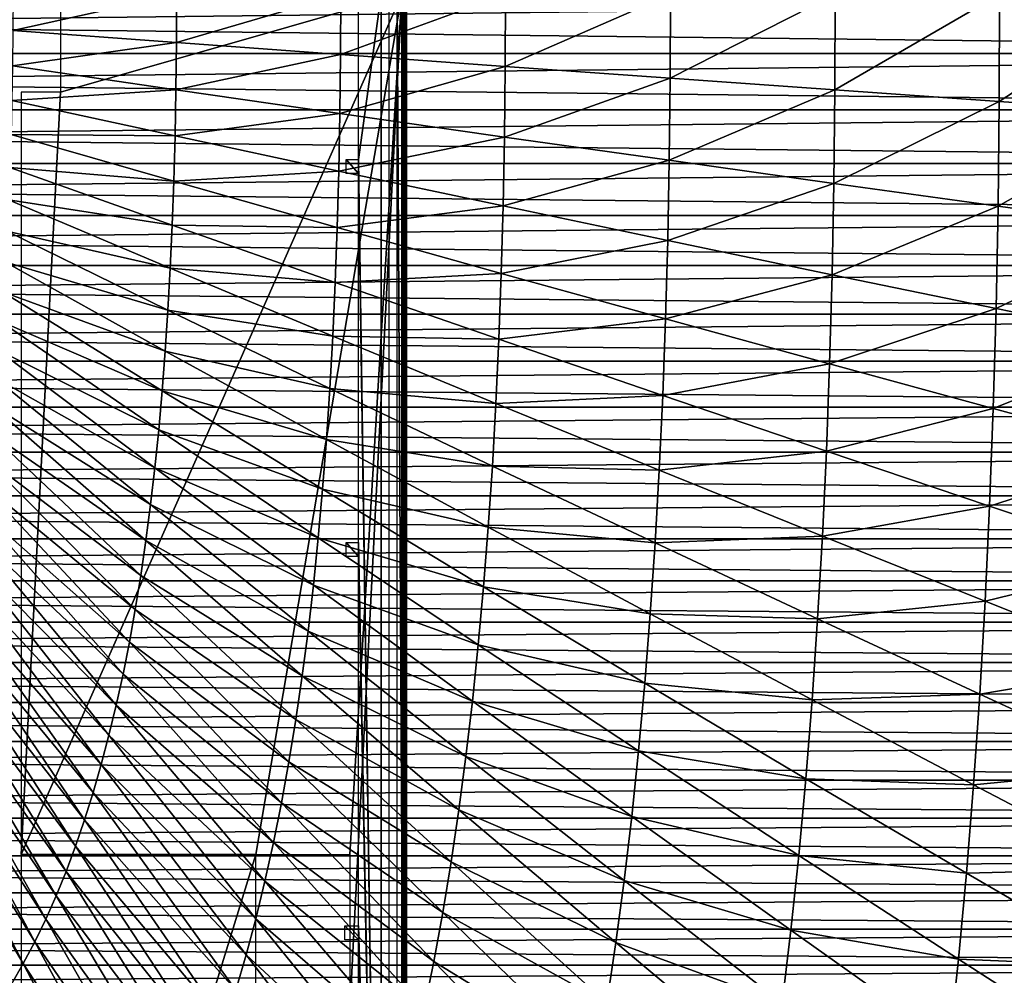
# Model space of a CAD drawing. Header units: millimetres. Extents: x -300 to 300, y -500 to 500.
# Tile 457 of 656: x 31 to 94, y -63 to -2. Entities that reach past the tile are written whole.
import ezdxf

# ---------------------------------------------------------------- set-up
doc = ezdxf.new("R2010")
doc.units = ezdxf.units.MM
doc.header["$LTSCALE"] = 81.481481
for name, color, linetype in [('19', 7, 'CONTINUOUS'), ('34', 7, 'CONTINUOUS'), ('5', 7, 'CONTINUOUS'), ('6', 7, 'CONTINUOUS'), ('65', 7, 'CONTINUOUS'), ('66', 7, 'CONTINUOUS'), ('72', 7, 'CONTINUOUS'), ('73', 7, 'CONTINUOUS'), ('77', 7, 'CONTINUOUS')]:
    doc.layers.add(name, color=color, linetype=linetype)

msp = doc.modelspace()

# ---------------------------------------------------------------- linework, layer by layer
at = {"layer": '19', "color": 7, "linetype": 'CONTINUOUS'}
for points in [[(40.91, -3.086, 76.702), (40.921, 0, 76.701), (30.461, -2.315, 76.842), (40.91, -3.086, 76.702)], [(30.461, -2.315, 76.842), (40.921, 0, 76.701), (30.469, 0, 76.842), (30.461, -2.315, 76.842)], [(51.41, -3.853, 76.51), (51.423, 0, 76.51), (40.91, -3.086, 76.702), (51.41, -3.853, 76.51)], [(40.91, -3.086, 76.702), (51.423, 0, 76.51), (40.921, 0, 76.701), (40.91, -3.086, 76.702)], [(61.941, -4.613, 76.263), (61.958, 0, 76.262), (51.41, -3.853, 76.51), (61.941, -4.613, 76.263)], [(51.41, -3.853, 76.51), (61.958, 0, 76.262), (51.423, 0, 76.51), (51.41, -3.853, 76.51)], [(72.484, -5.366, 75.954), (72.504, 0, 75.953), (61.941, -4.613, 76.263), (72.484, -5.366, 75.954)], [(61.941, -4.613, 76.263), (72.504, 0, 75.953), (61.958, 0, 76.262), (61.941, -4.613, 76.263)], [(83.02, -6.112, 75.58), (83.043, 0, 75.578), (72.484, -5.366, 75.954), (83.02, -6.112, 75.58)], [(72.484, -5.366, 75.954), (83.043, 0, 75.578), (72.504, 0, 75.953), (72.484, -5.366, 75.954)], [(93.529, -6.85, 75.135), (93.555, 0, 75.133), (83.02, -6.112, 75.58), (93.529, -6.85, 75.135)], [(83.02, -6.112, 75.58), (93.555, 0, 75.133), (83.043, 0, 75.578), (83.02, -6.112, 75.58)], [(103.992, -7.579, 74.614), (104.02, 0, 74.612), (93.529, -6.85, 75.135), (103.992, -7.579, 74.614)], [(93.529, -6.85, 75.135), (104.02, 0, 74.612), (93.555, 0, 75.133), (93.529, -6.85, 75.135)], [(30.437, -4.578, 76.843), (40.91, -3.086, 76.702), (30.461, -2.315, 76.842), (30.437, -4.578, 76.843)], [(40.877, -6.105, 76.703), (40.91, -3.086, 76.702), (30.437, -4.578, 76.843), (40.877, -6.105, 76.703)], [(40.877, -6.105, 76.703), (51.41, -3.853, 76.51), (40.91, -3.086, 76.702), (40.877, -6.105, 76.703)], [(51.368, -7.62, 76.512), (51.41, -3.853, 76.51), (40.877, -6.105, 76.703), (51.368, -7.62, 76.512)], [(51.368, -7.62, 76.512), (61.941, -4.613, 76.263), (51.41, -3.853, 76.51), (51.368, -7.62, 76.512)], [(30.396, -6.791, 76.844), (40.877, -6.105, 76.703), (30.437, -4.578, 76.843), (30.396, -6.791, 76.844)], [(61.891, -9.123, 76.266), (61.941, -4.613, 76.263), (51.368, -7.62, 76.512), (61.891, -9.123, 76.266)], [(61.891, -9.123, 76.266), (72.484, -5.366, 75.954), (61.941, -4.613, 76.263), (61.891, -9.123, 76.266)], [(72.425, -10.612, 75.958), (72.484, -5.366, 75.954), (61.891, -9.123, 76.266), (72.425, -10.612, 75.958)], [(72.425, -10.612, 75.958), (83.02, -6.112, 75.58), (72.484, -5.366, 75.954), (72.425, -10.612, 75.958)], [(40.822, -9.055, 76.705), (40.877, -6.105, 76.703), (30.396, -6.791, 76.844), (40.822, -9.055, 76.705)], [(40.822, -9.055, 76.705), (51.368, -7.62, 76.512), (40.877, -6.105, 76.703), (40.822, -9.055, 76.705)], [(82.953, -12.086, 75.585), (83.02, -6.112, 75.58), (72.425, -10.612, 75.958), (82.953, -12.086, 75.585)], [(82.953, -12.086, 75.585), (93.529, -6.85, 75.135), (83.02, -6.112, 75.58), (82.953, -12.086, 75.585)], [(30.338, -8.954, 76.846), (40.822, -9.055, 76.705), (30.396, -6.791, 76.844), (30.338, -8.954, 76.846)], [(93.453, -13.545, 75.141), (93.529, -6.85, 75.135), (82.953, -12.086, 75.585), (93.453, -13.545, 75.141)], [(93.453, -13.545, 75.141), (103.992, -7.579, 74.614), (93.529, -6.85, 75.135), (93.453, -13.545, 75.141)], [(51.298, -11.302, 76.516), (51.368, -7.62, 76.512), (40.822, -9.055, 76.705), (51.298, -11.302, 76.516)], [(51.298, -11.302, 76.516), (61.891, -9.123, 76.266), (51.368, -7.62, 76.512), (51.298, -11.302, 76.516)], [(103.908, -14.987, 74.621), (103.992, -7.579, 74.614), (93.453, -13.545, 75.141), (103.908, -14.987, 74.621)], [(30.263, -11.066, 76.848), (40.744, -11.938, 76.708), (30.338, -8.954, 76.846), (30.263, -11.066, 76.848)], [(40.744, -11.938, 76.708), (40.822, -9.055, 76.705), (30.338, -8.954, 76.846), (40.744, -11.938, 76.708)], [(40.744, -11.938, 76.708), (51.298, -11.302, 76.516), (40.822, -9.055, 76.705), (40.744, -11.938, 76.708)], [(61.806, -13.531, 76.271), (61.891, -9.123, 76.266), (51.298, -11.302, 76.516), (61.806, -13.531, 76.271)], [(61.806, -13.531, 76.271), (72.425, -10.612, 75.958), (61.891, -9.123, 76.266), (61.806, -13.531, 76.271)], [(72.327, -15.739, 75.965), (72.425, -10.612, 75.958), (61.806, -13.531, 76.271), (72.327, -15.739, 75.965)], [(72.327, -15.739, 75.965), (82.953, -12.086, 75.585), (72.425, -10.612, 75.958), (72.327, -15.739, 75.965)], [(30.17, -13.129, 76.851), (40.642, -14.755, 76.712), (30.263, -11.066, 76.848), (30.17, -13.129, 76.851)], [(40.642, -14.755, 76.712), (40.744, -11.938, 76.708), (30.263, -11.066, 76.848), (40.642, -14.755, 76.712)], [(51.2, -14.9, 76.521), (51.298, -11.302, 76.516), (40.744, -11.938, 76.708), (51.2, -14.9, 76.521)], [(51.2, -14.9, 76.521), (61.806, -13.531, 76.271), (51.298, -11.302, 76.516), (51.2, -14.9, 76.521)], [(40.642, -14.755, 76.712), (51.2, -14.9, 76.521), (40.744, -11.938, 76.708), (40.642, -14.755, 76.712)], [(82.84, -17.925, 75.593), (82.953, -12.086, 75.585), (72.327, -15.739, 75.965), (82.84, -17.925, 75.593)], [(82.84, -17.925, 75.593), (93.453, -13.545, 75.141), (82.953, -12.086, 75.585), (82.84, -17.925, 75.593)], [(30.06, -15.142, 76.854), (40.518, -17.504, 76.717), (30.17, -13.129, 76.851), (30.06, -15.142, 76.854)], [(40.518, -17.504, 76.717), (40.642, -14.755, 76.712), (30.17, -13.129, 76.851), (40.518, -17.504, 76.717)], [(61.688, -17.838, 76.277), (61.806, -13.531, 76.271), (51.2, -14.9, 76.521), (61.688, -17.838, 76.277)], [(61.688, -17.838, 76.277), (72.327, -15.739, 75.965), (61.806, -13.531, 76.271), (61.688, -17.838, 76.277)], [(93.326, -20.087, 75.151), (93.453, -13.545, 75.141), (82.84, -17.925, 75.593), (93.326, -20.087, 75.151)], [(93.326, -20.087, 75.151), (103.908, -14.987, 74.621), (93.453, -13.545, 75.141), (93.326, -20.087, 75.151)], [(40.518, -17.504, 76.717), (51.072, -18.415, 76.526), (40.642, -14.755, 76.712), (40.518, -17.504, 76.717)], [(51.072, -18.415, 76.526), (51.2, -14.9, 76.521), (40.642, -14.755, 76.712), (51.072, -18.415, 76.526)], [(51.072, -18.415, 76.526), (61.688, -17.838, 76.277), (51.2, -14.9, 76.521), (51.072, -18.415, 76.526)], [(103.766, -22.225, 74.633), (103.908, -14.987, 74.621), (93.326, -20.087, 75.151), (103.766, -22.225, 74.633)], [(29.932, -17.106, 76.857), (40.369, -20.188, 76.722), (30.06, -15.142, 76.854), (29.932, -17.106, 76.857)], [(40.369, -20.188, 76.722), (40.518, -17.504, 76.717), (30.06, -15.142, 76.854), (40.369, -20.188, 76.722)], [(72.187, -20.748, 75.973), (72.327, -15.739, 75.965), (61.688, -17.838, 76.277), (72.187, -20.748, 75.973)], [(72.187, -20.748, 75.973), (82.84, -17.925, 75.593), (72.327, -15.739, 75.965), (72.187, -20.748, 75.973)], [(29.785, -19.021, 76.861), (40.196, -22.806, 76.728), (29.932, -17.106, 76.857), (29.785, -19.021, 76.861)], [(40.196, -22.806, 76.728), (40.369, -20.188, 76.722), (29.932, -17.106, 76.857), (40.196, -22.806, 76.728)], [(40.369, -20.188, 76.722), (50.915, -21.846, 76.533), (40.518, -17.504, 76.717), (40.369, -20.188, 76.722)], [(50.915, -21.846, 76.533), (51.072, -18.415, 76.526), (40.518, -17.504, 76.717), (50.915, -21.846, 76.533)], [(61.534, -22.044, 76.285), (61.688, -17.838, 76.277), (51.072, -18.415, 76.526), (61.534, -22.044, 76.285)], [(61.534, -22.044, 76.285), (72.187, -20.748, 75.973), (61.688, -17.838, 76.277), (61.534, -22.044, 76.285)], [(82.68, -23.628, 75.604), (82.84, -17.925, 75.593), (72.187, -20.748, 75.973), (82.68, -23.628, 75.604)], [(82.68, -23.628, 75.604), (93.326, -20.087, 75.151), (82.84, -17.925, 75.593), (82.68, -23.628, 75.604)], [(50.915, -21.846, 76.533), (61.534, -22.044, 76.285), (51.072, -18.415, 76.526), (50.915, -21.846, 76.533)], [(29.62, -20.888, 76.865), (39.999, -25.358, 76.735), (29.785, -19.021, 76.861), (29.62, -20.888, 76.865)], [(39.999, -25.358, 76.735), (40.196, -22.806, 76.728), (29.785, -19.021, 76.861), (39.999, -25.358, 76.735)], [(93.146, -26.478, 75.164), (93.326, -20.087, 75.151), (82.68, -23.628, 75.604), (93.146, -26.478, 75.164)], [(93.146, -26.478, 75.164), (103.766, -22.225, 74.633), (93.326, -20.087, 75.151), (93.146, -26.478, 75.164)], [(40.196, -22.806, 76.728), (50.728, -25.194, 76.541), (40.369, -20.188, 76.722), (40.196, -22.806, 76.728)], [(50.728, -25.194, 76.541), (50.915, -21.846, 76.533), (40.369, -20.188, 76.722), (50.728, -25.194, 76.541)], [(72.007, -25.639, 75.984), (72.187, -20.748, 75.973), (61.534, -22.044, 76.285), (72.007, -25.639, 75.984)], [(72.007, -25.639, 75.984), (82.68, -23.628, 75.604), (72.187, -20.748, 75.973), (72.007, -25.639, 75.984)], [(29.436, -22.706, 76.87), (39.777, -27.845, 76.742), (29.62, -20.888, 76.865), (29.436, -22.706, 76.87)], [(39.777, -27.845, 76.742), (39.999, -25.358, 76.735), (29.62, -20.888, 76.865), (39.777, -27.845, 76.742)], [(50.728, -25.194, 76.541), (61.344, -26.15, 76.295), (50.915, -21.846, 76.533), (50.728, -25.194, 76.541)], [(61.344, -26.15, 76.295), (61.534, -22.044, 76.285), (50.915, -21.846, 76.533), (61.344, -26.15, 76.295)], [(61.344, -26.15, 76.295), (72.007, -25.639, 75.984), (61.534, -22.044, 76.285), (61.344, -26.15, 76.295)], [(103.565, -29.293, 74.649), (103.766, -22.225, 74.633), (93.146, -26.478, 75.164), (103.565, -29.293, 74.649)], [(29.234, -24.476, 76.874), (39.53, -30.268, 76.75), (29.436, -22.706, 76.87), (29.234, -24.476, 76.874)], [(39.53, -30.268, 76.75), (39.777, -27.845, 76.742), (29.436, -22.706, 76.87), (39.53, -30.268, 76.75)], [(39.999, -25.358, 76.735), (50.511, -28.46, 76.551), (40.196, -22.806, 76.728), (39.999, -25.358, 76.735)], [(50.511, -28.46, 76.551), (50.728, -25.194, 76.541), (40.196, -22.806, 76.728), (50.511, -28.46, 76.551)], [(82.473, -29.197, 75.618), (82.68, -23.628, 75.604), (72.007, -25.639, 75.984), (82.473, -29.197, 75.618)], [(82.473, -29.197, 75.618), (93.146, -26.478, 75.164), (82.68, -23.628, 75.604), (82.473, -29.197, 75.618)], [(29.012, -26.198, 76.88), (39.257, -32.627, 76.758), (29.234, -24.476, 76.874), (29.012, -26.198, 76.88)], [(39.257, -32.627, 76.758), (39.53, -30.268, 76.75), (29.234, -24.476, 76.874), (39.257, -32.627, 76.758)], [(39.777, -27.845, 76.742), (50.262, -31.644, 76.561), (39.999, -25.358, 76.735), (39.777, -27.845, 76.742)], [(50.262, -31.644, 76.561), (50.511, -28.46, 76.551), (39.999, -25.358, 76.735), (50.262, -31.644, 76.561)], [(50.511, -28.46, 76.551), (61.118, -30.156, 76.306), (50.728, -25.194, 76.541), (50.511, -28.46, 76.551)], [(61.118, -30.156, 76.306), (61.344, -26.15, 76.295), (50.728, -25.194, 76.541), (61.118, -30.156, 76.306)], [(71.784, -30.413, 75.997), (72.007, -25.639, 75.984), (61.344, -26.15, 76.295), (71.784, -30.413, 75.997)], [(71.784, -30.413, 75.997), (82.473, -29.197, 75.618), (72.007, -25.639, 75.984), (71.784, -30.413, 75.997)], [(28.77, -27.873, 76.885), (38.958, -34.922, 76.767), (29.012, -26.198, 76.88), (28.77, -27.873, 76.885)], [(38.958, -34.922, 76.767), (39.257, -32.627, 76.758), (29.012, -26.198, 76.88), (38.958, -34.922, 76.767)], [(61.118, -30.156, 76.306), (71.784, -30.413, 75.997), (61.344, -26.15, 76.295), (61.118, -30.156, 76.306)], [(92.912, -32.717, 75.181), (93.146, -26.478, 75.164), (82.473, -29.197, 75.618), (92.912, -32.717, 75.181)], [(92.912, -32.717, 75.181), (103.565, -29.293, 74.649), (93.146, -26.478, 75.164), (92.912, -32.717, 75.181)], [(28.509, -29.501, 76.891), (38.633, -37.153, 76.777), (28.77, -27.873, 76.885), (28.509, -29.501, 76.891)], [(38.633, -37.153, 76.777), (38.958, -34.922, 76.767), (28.77, -27.873, 76.885), (38.633, -37.153, 76.777)], [(39.53, -30.268, 76.75), (49.982, -34.747, 76.572), (39.777, -27.845, 76.742), (39.53, -30.268, 76.75)], [(49.982, -34.747, 76.572), (50.262, -31.644, 76.561), (39.777, -27.845, 76.742), (49.982, -34.747, 76.572)], [(50.262, -31.644, 76.561), (60.855, -34.064, 76.319), (50.511, -28.46, 76.551), (50.262, -31.644, 76.561)], [(60.855, -34.064, 76.319), (61.118, -30.156, 76.306), (50.511, -28.46, 76.551), (60.855, -34.064, 76.319)], [(28.227, -31.082, 76.897), (38.281, -39.322, 76.787), (28.509, -29.501, 76.891), (28.227, -31.082, 76.897)], [(38.281, -39.322, 76.787), (38.633, -37.153, 76.777), (28.509, -29.501, 76.891), (38.281, -39.322, 76.787)], [(82.218, -34.633, 75.634), (82.473, -29.197, 75.618), (71.784, -30.413, 75.997), (82.218, -34.633, 75.634)], [(82.218, -34.633, 75.634), (92.912, -32.717, 75.181), (82.473, -29.197, 75.618), (82.218, -34.633, 75.634)], [(103.306, -36.194, 74.669), (103.565, -29.293, 74.649), (92.912, -32.717, 75.181), (103.306, -36.194, 74.669)], [(60.855, -34.064, 76.319), (71.52, -35.072, 76.012), (61.118, -30.156, 76.306), (60.855, -34.064, 76.319)], [(71.52, -35.072, 76.012), (71.784, -30.413, 75.997), (61.118, -30.156, 76.306), (71.52, -35.072, 76.012)], [(39.257, -32.627, 76.758), (49.671, -37.769, 76.584), (39.53, -30.268, 76.75), (39.257, -32.627, 76.758)], [(49.671, -37.769, 76.584), (49.982, -34.747, 76.572), (39.53, -30.268, 76.75), (49.671, -37.769, 76.584)], [(71.52, -35.072, 76.012), (82.218, -34.633, 75.634), (71.784, -30.413, 75.997), (71.52, -35.072, 76.012)], [(27.925, -32.617, 76.903), (37.902, -41.428, 76.797), (28.227, -31.082, 76.897), (27.925, -32.617, 76.903)], [(37.902, -41.428, 76.797), (38.281, -39.322, 76.787), (28.227, -31.082, 76.897), (37.902, -41.428, 76.797)], [(49.982, -34.747, 76.572), (60.556, -37.874, 76.334), (50.262, -31.644, 76.561), (49.982, -34.747, 76.572)], [(60.556, -37.874, 76.334), (60.855, -34.064, 76.319), (50.262, -31.644, 76.561), (60.556, -37.874, 76.334)], [(27.603, -34.105, 76.909), (37.496, -43.471, 76.808), (27.925, -32.617, 76.903), (27.603, -34.105, 76.909)], [(37.496, -43.471, 76.808), (37.902, -41.428, 76.797), (27.925, -32.617, 76.903), (37.496, -43.471, 76.808)], [(38.958, -34.922, 76.767), (49.327, -40.71, 76.597), (39.257, -32.627, 76.758), (38.958, -34.922, 76.767)], [(49.327, -40.71, 76.597), (49.671, -37.769, 76.584), (39.257, -32.627, 76.758), (49.327, -40.71, 76.597)], [(92.625, -38.806, 75.201), (92.912, -32.717, 75.181), (82.218, -34.633, 75.634), (92.625, -38.806, 75.201)], [(92.625, -38.806, 75.201), (103.306, -36.194, 74.669), (92.912, -32.717, 75.181), (92.625, -38.806, 75.201)], [(27.259, -35.547, 76.916), (37.062, -45.453, 76.819), (27.603, -34.105, 76.909), (27.259, -35.547, 76.916)], [(37.062, -45.453, 76.819), (37.496, -43.471, 76.808), (27.603, -34.105, 76.909), (37.062, -45.453, 76.819)], [(60.556, -37.874, 76.334), (71.212, -39.615, 76.029), (60.855, -34.064, 76.319), (60.556, -37.874, 76.334)], [(71.212, -39.615, 76.029), (71.52, -35.072, 76.012), (60.855, -34.064, 76.319), (71.212, -39.615, 76.029)], [(38.633, -37.153, 76.777), (48.951, -43.572, 76.61), (38.958, -34.922, 76.767), (38.633, -37.153, 76.777)], [(48.951, -43.572, 76.61), (49.327, -40.71, 76.597), (38.958, -34.922, 76.767), (48.951, -43.572, 76.61)], [(49.671, -37.769, 76.584), (60.218, -41.586, 76.349), (49.982, -34.747, 76.572), (49.671, -37.769, 76.584)], [(60.218, -41.586, 76.349), (60.556, -37.874, 76.334), (49.982, -34.747, 76.572), (60.218, -41.586, 76.349)], [(71.212, -39.615, 76.029), (81.914, -39.936, 75.653), (71.52, -35.072, 76.012), (71.212, -39.615, 76.029)], [(81.914, -39.936, 75.653), (82.218, -34.633, 75.634), (71.52, -35.072, 76.012), (81.914, -39.936, 75.653)], [(81.914, -39.936, 75.653), (92.625, -38.806, 75.201), (82.218, -34.633, 75.634), (81.914, -39.936, 75.653)], [(26.895, -36.943, 76.922), (36.6, -47.374, 76.83), (27.259, -35.547, 76.916), (26.895, -36.943, 76.922)], [(36.6, -47.374, 76.83), (37.062, -45.453, 76.819), (27.259, -35.547, 76.916), (36.6, -47.374, 76.83)], [(102.986, -42.929, 74.693), (103.306, -36.194, 74.669), (92.625, -38.806, 75.201), (102.986, -42.929, 74.693)], [(26.509, -38.294, 76.929), (36.11, -49.234, 76.842), (26.895, -36.943, 76.922), (26.509, -38.294, 76.929)], [(36.11, -49.234, 76.842), (36.6, -47.374, 76.83), (26.895, -36.943, 76.922), (36.11, -49.234, 76.842)], [(38.281, -39.322, 76.787), (48.542, -46.355, 76.625), (38.633, -37.153, 76.777), (38.281, -39.322, 76.787)], [(48.542, -46.355, 76.625), (48.951, -43.572, 76.61), (38.633, -37.153, 76.777), (48.542, -46.355, 76.625)], [(49.327, -40.71, 76.597), (59.842, -45.201, 76.366), (49.671, -37.769, 76.584), (49.327, -40.71, 76.597)], [(59.842, -45.201, 76.366), (60.218, -41.586, 76.349), (49.671, -37.769, 76.584), (59.842, -45.201, 76.366)], [(26.101, -39.6, 76.936), (35.59, -51.033, 76.853), (26.509, -38.294, 76.929), (26.101, -39.6, 76.936)], [(35.59, -51.033, 76.853), (36.11, -49.234, 76.842), (26.509, -38.294, 76.929), (35.59, -51.033, 76.853)], [(60.218, -41.586, 76.349), (70.861, -44.044, 76.048), (60.556, -37.874, 76.334), (60.218, -41.586, 76.349)], [(70.861, -44.044, 76.048), (71.212, -39.615, 76.029), (60.556, -37.874, 76.334), (70.861, -44.044, 76.048)], [(92.283, -44.746, 75.224), (92.625, -38.806, 75.201), (81.914, -39.936, 75.653), (92.283, -44.746, 75.224)], [(92.283, -44.746, 75.224), (102.986, -42.929, 74.693), (92.625, -38.806, 75.201), (92.283, -44.746, 75.224)], [(25.671, -40.862, 76.943), (35.042, -52.772, 76.865), (26.101, -39.6, 76.936), (25.671, -40.862, 76.943)], [(35.042, -52.772, 76.865), (35.59, -51.033, 76.853), (26.101, -39.6, 76.936), (35.042, -52.772, 76.865)], [(37.902, -41.428, 76.797), (48.099, -49.059, 76.64), (38.281, -39.322, 76.787), (37.902, -41.428, 76.797)], [(48.099, -49.059, 76.64), (48.542, -46.355, 76.625), (38.281, -39.322, 76.787), (48.099, -49.059, 76.64)], [(70.861, -44.044, 76.048), (81.561, -45.108, 75.675), (71.212, -39.615, 76.029), (70.861, -44.044, 76.048)], [(81.561, -45.108, 75.675), (81.914, -39.936, 75.653), (71.212, -39.615, 76.029), (81.561, -45.108, 75.675)], [(81.561, -45.108, 75.675), (92.283, -44.746, 75.224), (81.914, -39.936, 75.653), (81.561, -45.108, 75.675)], [(25.219, -42.078, 76.95), (34.464, -54.451, 76.878), (25.671, -40.862, 76.943), (25.219, -42.078, 76.95)], [(34.464, -54.451, 76.878), (35.042, -52.772, 76.865), (25.671, -40.862, 76.943), (34.464, -54.451, 76.878)], [(48.951, -43.572, 76.61), (59.427, -48.72, 76.384), (49.327, -40.71, 76.597), (48.951, -43.572, 76.61)], [(59.427, -48.72, 76.384), (59.842, -45.201, 76.366), (49.327, -40.71, 76.597), (59.427, -48.72, 76.384)], [(37.496, -43.471, 76.808), (47.622, -51.685, 76.656), (37.902, -41.428, 76.797), (37.496, -43.471, 76.808)], [(47.622, -51.685, 76.656), (48.099, -49.059, 76.64), (37.902, -41.428, 76.797), (47.622, -51.685, 76.656)], [(24.745, -43.251, 76.957), (33.857, -56.071, 76.89), (25.219, -42.078, 76.95), (24.745, -43.251, 76.957)], [(33.857, -56.071, 76.89), (34.464, -54.451, 76.878), (25.219, -42.078, 76.95), (33.857, -56.071, 76.89)], [(59.842, -45.201, 76.366), (70.465, -48.359, 76.068), (60.218, -41.586, 76.349), (59.842, -45.201, 76.366)], [(70.465, -48.359, 76.068), (70.861, -44.044, 76.048), (60.218, -41.586, 76.349), (70.465, -48.359, 76.068)], [(24.248, -44.379, 76.964), (33.219, -57.631, 76.902), (24.745, -43.251, 76.957), (24.248, -44.379, 76.964)], [(33.219, -57.631, 76.902), (33.857, -56.071, 76.89), (24.745, -43.251, 76.957), (33.219, -57.631, 76.902)], [(102.606, -49.497, 74.721), (102.986, -42.929, 74.693), (92.283, -44.746, 75.224), (102.606, -49.497, 74.721)], [(37.062, -45.453, 76.819), (47.111, -54.233, 76.672), (37.496, -43.471, 76.808), (37.062, -45.453, 76.819)], [(47.111, -54.233, 76.672), (47.622, -51.685, 76.656), (37.496, -43.471, 76.808), (47.111, -54.233, 76.672)], [(48.542, -46.355, 76.625), (58.973, -52.143, 76.403), (48.951, -43.572, 76.61), (48.542, -46.355, 76.625)], [(58.973, -52.143, 76.403), (59.427, -48.72, 76.384), (48.951, -43.572, 76.61), (58.973, -52.143, 76.403)], [(70.465, -48.359, 76.068), (81.158, -50.148, 75.698), (70.861, -44.044, 76.048), (70.465, -48.359, 76.068)], [(81.158, -50.148, 75.698), (81.561, -45.108, 75.675), (70.861, -44.044, 76.048), (81.158, -50.148, 75.698)], [(23.728, -45.464, 76.972), (32.551, -59.133, 76.915), (24.248, -44.379, 76.964), (23.728, -45.464, 76.972)], [(32.551, -59.133, 76.915), (33.219, -57.631, 76.902), (24.248, -44.379, 76.964), (32.551, -59.133, 76.915)], [(59.427, -48.72, 76.384), (70.024, -52.56, 76.091), (59.842, -45.201, 76.366), (59.427, -48.72, 76.384)], [(70.024, -52.56, 76.091), (70.465, -48.359, 76.068), (59.842, -45.201, 76.366), (70.024, -52.56, 76.091)], [(81.158, -50.148, 75.698), (91.885, -50.538, 75.251), (81.561, -45.108, 75.675), (81.158, -50.148, 75.698)], [(91.885, -50.538, 75.251), (92.283, -44.746, 75.224), (81.561, -45.108, 75.675), (91.885, -50.538, 75.251)], [(91.885, -50.538, 75.251), (102.606, -49.497, 74.721), (92.283, -44.746, 75.224), (91.885, -50.538, 75.251)], [(23.184, -46.506, 76.979), (31.851, -60.577, 76.928), (23.728, -45.464, 76.972), (23.184, -46.506, 76.979)], [(31.851, -60.577, 76.928), (32.551, -59.133, 76.915), (23.728, -45.464, 76.972), (31.851, -60.577, 76.928)], [(36.6, -47.374, 76.83), (46.565, -56.703, 76.689), (37.062, -45.453, 76.819), (36.6, -47.374, 76.83)], [(46.565, -56.703, 76.689), (47.111, -54.233, 76.672), (37.062, -45.453, 76.819), (46.565, -56.703, 76.689)], [(22.617, -47.504, 76.986), (31.121, -61.964, 76.94), (23.184, -46.506, 76.979), (22.617, -47.504, 76.986)], [(31.121, -61.964, 76.94), (31.851, -60.577, 76.928), (23.184, -46.506, 76.979), (31.121, -61.964, 76.94)], [(48.099, -49.059, 76.64), (58.479, -55.471, 76.423), (48.542, -46.355, 76.625), (48.099, -49.059, 76.64)], [(58.479, -55.471, 76.423), (58.973, -52.143, 76.403), (48.542, -46.355, 76.625), (58.479, -55.471, 76.423)], [(30.359, -63.292, 76.953), (31.121, -61.964, 76.94), (22.617, -47.504, 76.986), (30.359, -63.292, 76.953)], [(36.11, -49.234, 76.842), (45.983, -59.098, 76.706), (36.6, -47.374, 76.83), (36.11, -49.234, 76.842)], [(45.983, -59.098, 76.706), (46.565, -56.703, 76.689), (36.6, -47.374, 76.83), (45.983, -59.098, 76.706)], [(70.024, -52.56, 76.091), (80.705, -55.059, 75.725), (70.465, -48.359, 76.068), (70.024, -52.56, 76.091)], [(80.705, -55.059, 75.725), (81.158, -50.148, 75.698), (70.465, -48.359, 76.068), (80.705, -55.059, 75.725)], [(47.622, -51.685, 76.656), (57.945, -58.705, 76.444), (48.099, -49.059, 76.64), (47.622, -51.685, 76.656)], [(57.945, -58.705, 76.444), (58.479, -55.471, 76.423), (48.099, -49.059, 76.64), (57.945, -58.705, 76.444)], [(58.973, -52.143, 76.403), (69.539, -56.65, 76.115), (59.427, -48.72, 76.384), (58.973, -52.143, 76.403)], [(69.539, -56.65, 76.115), (70.024, -52.56, 76.091), (59.427, -48.72, 76.384), (69.539, -56.65, 76.115)], [(35.59, -51.033, 76.853), (45.366, -61.415, 76.723), (36.11, -49.234, 76.842), (35.59, -51.033, 76.853)], [(45.366, -61.415, 76.723), (45.983, -59.098, 76.706), (36.11, -49.234, 76.842), (45.366, -61.415, 76.723)], [(102.163, -55.901, 74.753), (102.606, -49.497, 74.721), (91.885, -50.538, 75.251), (102.163, -55.901, 74.753)], [(80.705, -55.059, 75.725), (91.431, -56.182, 75.28), (81.158, -50.148, 75.698), (80.705, -55.059, 75.725)], [(91.431, -56.182, 75.28), (91.885, -50.538, 75.251), (81.158, -50.148, 75.698), (91.431, -56.182, 75.28)], [(91.431, -56.182, 75.28), (102.163, -55.901, 74.753), (91.885, -50.538, 75.251), (91.431, -56.182, 75.28)], [(35.042, -52.772, 76.865), (44.713, -63.658, 76.742), (35.59, -51.033, 76.853), (35.042, -52.772, 76.865)], [(44.713, -63.658, 76.742), (45.366, -61.415, 76.723), (35.59, -51.033, 76.853), (44.713, -63.658, 76.742)], [(47.111, -54.233, 76.672), (57.37, -61.845, 76.466), (47.622, -51.685, 76.656), (47.111, -54.233, 76.672)], [(57.37, -61.845, 76.466), (57.945, -58.705, 76.444), (47.622, -51.685, 76.656), (57.37, -61.845, 76.466)], [(58.479, -55.471, 76.423), (69.007, -60.628, 76.14), (58.973, -52.143, 76.403), (58.479, -55.471, 76.423)], [(69.007, -60.628, 76.14), (69.539, -56.65, 76.115), (58.973, -52.143, 76.403), (69.007, -60.628, 76.14)], [(34.464, -54.451, 76.878), (44.023, -65.825, 76.76), (35.042, -52.772, 76.865), (34.464, -54.451, 76.878)], [(44.023, -65.825, 76.76), (44.713, -63.658, 76.742), (35.042, -52.772, 76.865), (44.023, -65.825, 76.76)], [(69.539, -56.65, 76.115), (80.2, -59.84, 75.753), (70.024, -52.56, 76.091), (69.539, -56.65, 76.115)], [(80.2, -59.84, 75.753), (80.705, -55.059, 75.725), (70.024, -52.56, 76.091), (80.2, -59.84, 75.753)], [(33.857, -56.071, 76.89), (43.297, -67.917, 76.779), (34.464, -54.451, 76.878), (33.857, -56.071, 76.89)], [(43.297, -67.917, 76.779), (44.023, -65.825, 76.76), (34.464, -54.451, 76.878), (43.297, -67.917, 76.779)], [(46.565, -56.703, 76.689), (56.753, -64.891, 76.489), (47.111, -54.233, 76.672), (46.565, -56.703, 76.689)], [(56.753, -64.891, 76.489), (57.37, -61.845, 76.466), (47.111, -54.233, 76.672), (56.753, -64.891, 76.489)], [(80.2, -59.84, 75.753), (90.919, -61.681, 75.312), (80.705, -55.059, 75.725), (80.2, -59.84, 75.753)], [(90.919, -61.681, 75.312), (91.431, -56.182, 75.28), (80.705, -55.059, 75.725), (90.919, -61.681, 75.312)], [(57.945, -58.705, 76.444), (68.428, -64.495, 76.166), (58.479, -55.471, 76.423), (57.945, -58.705, 76.444)], [(68.428, -64.495, 76.166), (69.007, -60.628, 76.14), (58.479, -55.471, 76.423), (68.428, -64.495, 76.166)], [(101.658, -62.142, 74.788), (102.163, -55.901, 74.753), (91.431, -56.182, 75.28), (101.658, -62.142, 74.788)], [(33.219, -57.631, 76.902), (42.532, -69.935, 76.797), (33.857, -56.071, 76.89), (33.219, -57.631, 76.902)], [(42.532, -69.935, 76.797), (43.297, -67.917, 76.779), (33.857, -56.071, 76.89), (42.532, -69.935, 76.797)], [(69.007, -60.628, 76.14), (79.643, -64.493, 75.783), (69.539, -56.65, 76.115), (69.007, -60.628, 76.14)], [(79.643, -64.493, 75.783), (80.2, -59.84, 75.753), (69.539, -56.65, 76.115), (79.643, -64.493, 75.783)], [(90.919, -61.681, 75.312), (101.658, -62.142, 74.788), (91.431, -56.182, 75.28), (90.919, -61.681, 75.312)], [(45.983, -59.098, 76.706), (56.094, -67.845, 76.513), (46.565, -56.703, 76.689), (45.983, -59.098, 76.706)], [(56.094, -67.845, 76.513), (56.753, -64.891, 76.489), (46.565, -56.703, 76.689), (56.094, -67.845, 76.513)], [(32.551, -59.133, 76.915), (41.73, -71.88, 76.816), (33.219, -57.631, 76.902), (32.551, -59.133, 76.915)], [(41.73, -71.88, 76.816), (42.532, -69.935, 76.797), (33.219, -57.631, 76.902), (41.73, -71.88, 76.816)], [(31.851, -60.577, 76.928), (40.89, -73.751, 76.835), (32.551, -59.133, 76.915), (31.851, -60.577, 76.928)], [(40.89, -73.751, 76.835), (41.73, -71.88, 76.816), (32.551, -59.133, 76.915), (40.89, -73.751, 76.835)], [(45.366, -61.415, 76.723), (55.393, -70.707, 76.537), (45.983, -59.098, 76.706), (45.366, -61.415, 76.723)], [(55.393, -70.707, 76.537), (56.094, -67.845, 76.513), (45.983, -59.098, 76.706), (55.393, -70.707, 76.537)], [(57.37, -61.845, 76.466), (67.802, -68.252, 76.194), (57.945, -58.705, 76.444), (57.37, -61.845, 76.466)], [(67.802, -68.252, 76.194), (68.428, -64.495, 76.166), (57.945, -58.705, 76.444), (67.802, -68.252, 76.194)], [(79.643, -64.493, 75.783), (90.35, -67.034, 75.347), (80.2, -59.84, 75.753), (79.643, -64.493, 75.783)], [(90.35, -67.034, 75.347), (90.919, -61.681, 75.312), (80.2, -59.84, 75.753), (90.35, -67.034, 75.347)], [(31.121, -61.964, 76.94), (40.01, -75.55, 76.855), (31.851, -60.577, 76.928), (31.121, -61.964, 76.94)], [(40.01, -75.55, 76.855), (40.89, -73.751, 76.835), (31.851, -60.577, 76.928), (40.01, -75.55, 76.855)], [(68.428, -64.495, 76.166), (79.033, -69.019, 75.815), (69.007, -60.628, 76.14), (68.428, -64.495, 76.166)], [(79.033, -69.019, 75.815), (79.643, -64.493, 75.783), (69.007, -60.628, 76.14), (79.033, -69.019, 75.815)], [(44.713, -63.658, 76.742), (54.649, -73.478, 76.562), (45.366, -61.415, 76.723), (44.713, -63.658, 76.742)], [(54.649, -73.478, 76.562), (55.393, -70.707, 76.537), (45.366, -61.415, 76.723), (54.649, -73.478, 76.562)], [(90.35, -67.034, 75.347), (101.09, -68.22, 74.826), (90.919, -61.681, 75.312), (90.35, -67.034, 75.347)], [(101.09, -68.22, 74.826), (101.658, -62.142, 74.788), (90.919, -61.681, 75.312), (101.09, -68.22, 74.826)], [(30.359, -63.292, 76.953), (39.092, -77.276, 76.874), (31.121, -61.964, 76.94), (30.359, -63.292, 76.953)], [(39.092, -77.276, 76.874), (40.01, -75.55, 76.855), (31.121, -61.964, 76.94), (39.092, -77.276, 76.874)], [(56.753, -64.891, 76.489), (67.128, -71.899, 76.223), (57.37, -61.845, 76.466), (56.753, -64.891, 76.489)], [(67.128, -71.899, 76.223), (67.802, -68.252, 76.194), (57.37, -61.845, 76.466), (67.128, -71.899, 76.223)]]:
    msp.add_3dface(points, dxfattribs=at)
at = {"layer": '34', "color": 7, "linetype": 'CONTINUOUS'}
for points in [[(54.5, 0, 501.493), (54.5, -108.5, 501.493), (-54.5, 0, 501.493), (54.5, 0, 501.493)], [(-54.5, 0, 501.493), (54.5, -108.5, 501.493), (-54.5, -108.5, 501.493), (-54.5, 0, 501.493)]]:
    msp.add_3dface(points, dxfattribs=at)
at = {"layer": '5', "color": 7, "linetype": 'CONTINUOUS'}
for points in [[(163, 0, 11), (162.999, -3.782, 11), (-163, 0, 11), (163, 0, 11)], [(-163, 0, 11), (162.999, -3.782, 11), (-162.999, -3.782, 11), (-163, 0, 11)], [(162.999, -3.782, 11), (162.997, -7.38, 11), (-162.999, -3.782, 11), (162.999, -3.782, 11)], [(162.997, -7.38, 11), (-162.997, -7.38, 11), (-162.999, -3.782, 11), (162.997, -7.38, 11)], [(162.997, -7.38, 11), (162.994, -10.825, 11), (-162.997, -7.38, 11), (162.997, -7.38, 11)], [(162.994, -10.825, 11), (-162.994, -10.825, 11), (-162.997, -7.38, 11), (162.994, -10.825, 11)], [(162.994, -10.825, 11), (162.989, -14.14, 11), (-162.994, -10.825, 11), (162.994, -10.825, 11)], [(162.989, -14.14, 11), (-162.989, -14.14, 11), (-162.994, -10.825, 11), (162.989, -14.14, 11)], [(162.989, -14.14, 11), (162.984, -17.342, 11), (-162.989, -14.14, 11), (162.989, -14.14, 11)], [(162.984, -17.342, 11), (-162.984, -17.342, 11), (-162.989, -14.14, 11), (162.984, -17.342, 11)], [(162.984, -17.342, 11), (162.977, -20.445, 11), (-162.984, -17.342, 11), (162.984, -17.342, 11)], [(162.977, -20.445, 11), (-162.977, -20.445, 11), (-162.984, -17.342, 11), (162.977, -20.445, 11)], [(162.977, -20.445, 11), (162.968, -23.46, 11), (-162.977, -20.445, 11), (162.977, -20.445, 11)], [(162.968, -23.46, 11), (-162.968, -23.46, 11), (-162.977, -20.445, 11), (162.968, -23.46, 11)], [(162.968, -23.46, 11), (162.959, -26.397, 11), (-162.968, -23.46, 11), (162.968, -23.46, 11)], [(162.959, -26.397, 11), (-162.959, -26.397, 11), (-162.968, -23.46, 11), (162.959, -26.397, 11)], [(162.959, -26.397, 11), (162.949, -29.263, 11), (-162.959, -26.397, 11), (162.959, -26.397, 11)], [(162.949, -29.263, 11), (-162.949, -29.263, 11), (-162.959, -26.397, 11), (162.949, -29.263, 11)], [(162.949, -29.263, 11), (162.937, -32.065, 11), (-162.949, -29.263, 11), (162.949, -29.263, 11)], [(162.937, -32.065, 11), (-162.937, -32.065, 11), (-162.949, -29.263, 11), (162.937, -32.065, 11)], [(162.937, -32.065, 11), (162.924, -34.807, 11), (-162.937, -32.065, 11), (162.937, -32.065, 11)], [(162.924, -34.807, 11), (-162.924, -34.807, 11), (-162.937, -32.065, 11), (162.924, -34.807, 11)], [(162.924, -34.807, 11), (162.91, -37.495, 11), (-162.924, -34.807, 11), (162.924, -34.807, 11)], [(162.91, -37.495, 11), (-162.91, -37.495, 11), (-162.924, -34.807, 11), (162.91, -37.495, 11)], [(162.91, -37.495, 11), (162.895, -40.132, 11), (-162.91, -37.495, 11), (162.91, -37.495, 11)], [(162.895, -40.132, 11), (-162.895, -40.132, 11), (-162.91, -37.495, 11), (162.895, -40.132, 11)], [(162.895, -40.132, 11), (162.879, -42.723, 11), (-162.895, -40.132, 11), (162.895, -40.132, 11)], [(162.879, -42.723, 11), (-162.879, -42.722, 11), (-162.895, -40.132, 11), (162.879, -42.723, 11)], [(162.879, -42.723, 11), (162.862, -45.269, 11), (-162.879, -42.722, 11), (162.879, -42.723, 11)], [(162.862, -45.269, 11), (-162.862, -45.269, 11), (-162.879, -42.722, 11), (162.862, -45.269, 11)], [(162.862, -45.269, 11), (162.843, -47.775, 11), (-162.862, -45.269, 11), (162.862, -45.269, 11)], [(162.843, -47.775, 11), (-162.843, -47.774, 11), (-162.862, -45.269, 11), (162.843, -47.775, 11)], [(162.843, -47.775, 11), (162.824, -50.242, 11), (-162.843, -47.774, 11), (162.843, -47.775, 11)], [(162.824, -50.242, 11), (-162.824, -50.242, 11), (-162.843, -47.774, 11), (162.824, -50.242, 11)], [(162.824, -50.242, 11), (162.803, -52.673, 11), (-162.824, -50.242, 11), (162.824, -50.242, 11)], [(162.803, -52.673, 11), (-162.803, -52.673, 11), (-162.824, -50.242, 11), (162.803, -52.673, 11)], [(162.803, -52.673, 11), (162.781, -55.07, 11), (-162.803, -52.673, 11), (162.803, -52.673, 11)], [(162.781, -55.07, 11), (-162.781, -55.069, 11), (-162.803, -52.673, 11), (162.781, -55.07, 11)], [(162.781, -55.07, 11), (162.759, -57.435, 11), (-162.781, -55.069, 11), (162.781, -55.07, 11)], [(162.759, -57.435, 11), (-162.759, -57.434, 11), (-162.781, -55.069, 11), (162.759, -57.435, 11)], [(162.759, -57.435, 11), (162.735, -59.769, 11), (-162.759, -57.434, 11), (162.759, -57.435, 11)], [(162.735, -59.769, 11), (-162.735, -59.768, 11), (-162.759, -57.434, 11), (162.735, -59.769, 11)], [(162.735, -59.769, 11), (162.71, -62.073, 11), (-162.735, -59.768, 11), (162.735, -59.769, 11)], [(162.71, -62.073, 11), (-162.71, -62.073, 11), (-162.735, -59.768, 11), (162.71, -62.073, 11)], [(162.71, -62.073, 11), (162.684, -64.351, 11), (-162.71, -62.073, 11), (162.71, -62.073, 11)], [(162.684, -64.351, 11), (-162.684, -64.35, 11), (-162.71, -62.073, 11), (162.684, -64.351, 11)]]:
    msp.add_3dface(points, dxfattribs=at)
at = {"layer": '6', "color": 7, "linetype": 'CONTINUOUS'}
for points in [[(163, 0, 16), (-163, 0, 16), (-162.999, -3.782, 16), (163, 0, 16)], [(162.999, -3.782, 16), (163, 0, 16), (-162.999, -3.782, 16), (162.999, -3.782, 16)], [(162.999, -3.782, 16), (-162.999, -3.782, 16), (-162.997, -7.38, 16), (162.999, -3.782, 16)], [(162.997, -7.38, 16), (162.999, -3.782, 16), (-162.997, -7.38, 16), (162.997, -7.38, 16)], [(162.997, -7.38, 16), (-162.997, -7.38, 16), (-162.994, -10.825, 16), (162.997, -7.38, 16)], [(162.994, -10.825, 16), (162.997, -7.38, 16), (-162.994, -10.825, 16), (162.994, -10.825, 16)], [(162.994, -10.825, 16), (-162.994, -10.825, 16), (-162.989, -14.14, 16), (162.994, -10.825, 16)], [(162.989, -14.14, 16), (162.994, -10.825, 16), (-162.989, -14.14, 16), (162.989, -14.14, 16)], [(162.989, -14.14, 16), (-162.989, -14.14, 16), (-162.984, -17.342, 16), (162.989, -14.14, 16)], [(162.984, -17.342, 16), (162.989, -14.14, 16), (-162.984, -17.342, 16), (162.984, -17.342, 16)], [(162.984, -17.342, 16), (-162.984, -17.342, 16), (-162.977, -20.445, 16), (162.984, -17.342, 16)], [(162.977, -20.445, 16), (162.984, -17.342, 16), (-162.977, -20.445, 16), (162.977, -20.445, 16)], [(162.977, -20.445, 16), (-162.977, -20.445, 16), (-162.968, -23.46, 16), (162.977, -20.445, 16)], [(162.968, -23.46, 16), (162.977, -20.445, 16), (-162.968, -23.46, 16), (162.968, -23.46, 16)], [(162.968, -23.46, 16), (-162.968, -23.46, 16), (-162.959, -26.397, 16), (162.968, -23.46, 16)], [(162.959, -26.397, 16), (162.968, -23.46, 16), (-162.959, -26.397, 16), (162.959, -26.397, 16)], [(162.959, -26.397, 16), (-162.959, -26.397, 16), (-162.949, -29.263, 16), (162.959, -26.397, 16)], [(162.949, -29.263, 16), (162.959, -26.397, 16), (-162.949, -29.263, 16), (162.949, -29.263, 16)], [(162.949, -29.263, 16), (-162.949, -29.263, 16), (-162.937, -32.065, 16), (162.949, -29.263, 16)], [(162.937, -32.065, 16), (162.949, -29.263, 16), (-162.937, -32.065, 16), (162.937, -32.065, 16)], [(162.937, -32.065, 16), (-162.937, -32.065, 16), (-162.924, -34.807, 16), (162.937, -32.065, 16)], [(162.924, -34.807, 16), (162.937, -32.065, 16), (-162.924, -34.807, 16), (162.924, -34.807, 16)], [(162.924, -34.807, 16), (-162.924, -34.807, 16), (-162.91, -37.495, 16), (162.924, -34.807, 16)], [(162.91, -37.495, 16), (162.924, -34.807, 16), (-162.91, -37.495, 16), (162.91, -37.495, 16)], [(162.91, -37.495, 16), (-162.91, -37.495, 16), (-162.895, -40.132, 16), (162.91, -37.495, 16)], [(162.895, -40.132, 16), (162.91, -37.495, 16), (-162.895, -40.132, 16), (162.895, -40.132, 16)], [(162.895, -40.132, 16), (-162.895, -40.132, 16), (-162.879, -42.723, 16), (162.895, -40.132, 16)], [(162.879, -42.722, 16), (162.895, -40.132, 16), (-162.879, -42.723, 16), (162.879, -42.722, 16)], [(162.879, -42.722, 16), (-162.879, -42.723, 16), (-162.862, -45.269, 16), (162.879, -42.722, 16)], [(162.862, -45.269, 16), (162.879, -42.722, 16), (-162.862, -45.269, 16), (162.862, -45.269, 16)], [(162.862, -45.269, 16), (-162.862, -45.269, 16), (-162.843, -47.775, 16), (162.862, -45.269, 16)], [(162.843, -47.774, 16), (162.862, -45.269, 16), (-162.843, -47.775, 16), (162.843, -47.774, 16)], [(162.843, -47.774, 16), (-162.843, -47.775, 16), (-162.824, -50.242, 16), (162.843, -47.774, 16)], [(162.824, -50.242, 16), (162.843, -47.774, 16), (-162.824, -50.242, 16), (162.824, -50.242, 16)], [(162.824, -50.242, 16), (-162.824, -50.242, 16), (-162.803, -52.673, 16), (162.824, -50.242, 16)], [(162.803, -52.673, 16), (162.824, -50.242, 16), (-162.803, -52.673, 16), (162.803, -52.673, 16)], [(162.803, -52.673, 16), (-162.803, -52.673, 16), (-162.781, -55.07, 16), (162.803, -52.673, 16)], [(162.781, -55.069, 16), (162.803, -52.673, 16), (-162.781, -55.07, 16), (162.781, -55.069, 16)], [(162.781, -55.069, 16), (-162.781, -55.07, 16), (-162.759, -57.435, 16), (162.781, -55.069, 16)], [(162.759, -57.434, 16), (162.781, -55.069, 16), (-162.759, -57.435, 16), (162.759, -57.434, 16)], [(162.759, -57.434, 16), (-162.759, -57.435, 16), (-162.735, -59.769, 16), (162.759, -57.434, 16)], [(162.735, -59.768, 16), (162.759, -57.434, 16), (-162.735, -59.769, 16), (162.735, -59.768, 16)], [(162.735, -59.768, 16), (-162.735, -59.769, 16), (-162.71, -62.073, 16), (162.735, -59.768, 16)], [(162.71, -62.073, 16), (162.735, -59.768, 16), (-162.71, -62.073, 16), (162.71, -62.073, 16)], [(162.71, -62.073, 16), (-162.71, -62.073, 16), (-162.684, -64.351, 16), (162.71, -62.073, 16)], [(162.684, -64.35, 16), (162.71, -62.073, 16), (-162.684, -64.351, 16), (162.684, -64.35, 16)]]:
    msp.add_3dface(points, dxfattribs=at)
at = {"layer": '65', "color": 7, "linetype": 'CONTINUOUS'}
for points in [[(54, -110, 502.493), (54, 0, 502.493), (54, -110, 502.993), (54, -110, 502.493)], [(54, -110, 502.993), (54, 0, 502.493), (54, 0, 502.993), (54, -110, 502.993)]]:
    msp.add_3dface(points, dxfattribs=at)
at = {"layer": '66', "color": 7, "linetype": 'CONTINUOUS'}
for points in [[(52.55, 10.55, 502.493), (54, 0, 502.493), (52.55, -10.55, 502.493), (52.55, 10.55, 502.493)], [(54, 0, 502.493), (54, -110, 502.493), (52.55, -10.55, 502.493), (54, 0, 502.493)], [(51.756, -10.55, 502.493), (52.55, -10.55, 502.493), (52.55, -11.45, 502.493), (51.756, -10.55, 502.493)], [(51.756, -11.45, 502.493), (51.756, -10.55, 502.493), (52.55, -11.45, 502.493), (51.756, -11.45, 502.493)], [(52.55, -10.55, 502.493), (54, -110, 502.493), (52.55, -11.45, 502.493), (52.55, -10.55, 502.493)], [(52.55, -11.45, 502.493), (54, -110, 502.493), (52.55, -35.05, 502.493), (52.55, -11.45, 502.493)], [(51.756, -35.05, 502.493), (52.55, -35.05, 502.493), (52.55, -35.95, 502.493), (51.756, -35.05, 502.493)], [(51.756, -35.95, 502.493), (51.756, -35.05, 502.493), (52.55, -35.95, 502.493), (51.756, -35.95, 502.493)], [(52.55, -35.05, 502.493), (54, -110, 502.493), (52.55, -35.95, 502.493), (52.55, -35.05, 502.493)], [(52.55, -35.95, 502.493), (54, -110, 502.493), (52.55, -59.55, 502.493), (52.55, -35.95, 502.493)], [(51.69, -59.55, 502.493), (52.55, -59.55, 502.493), (52.55, -60.45, 502.493), (51.69, -59.55, 502.493)], [(51.69, -60.45, 502.493), (51.69, -59.55, 502.493), (52.55, -60.45, 502.493), (51.69, -60.45, 502.493)], [(52.55, -59.55, 502.493), (54, -110, 502.493), (52.55, -60.45, 502.493), (52.55, -59.55, 502.493)], [(52.55, -60.45, 502.493), (54, -110, 502.493), (52.55, -84.05, 502.493), (52.55, -60.45, 502.493)]]:
    msp.add_3dface(points, dxfattribs=at)
at = {"layer": '72', "color": 7, "linetype": 'CONTINUOUS'}
for points in [[(55.623, -110, 536.688), (55.035, -110, 502.993), (55.035, 0, 502.993), (55.623, -110, 536.688)], [(55.623, 0, 536.688), (55.623, -110, 536.688), (55.035, 0, 502.993), (55.623, 0, 536.688)]]:
    msp.add_3dface(points, dxfattribs=at)
at = {"layer": '73', "color": 7, "linetype": 'CONTINUOUS'}
for points in [[(55.391, 110, 536.985), (55.323, 0, 536.993), (55.453, -110, 536.963), (55.391, 110, 536.985)], [(55.391, 110, 536.985), (55.453, -110, 536.963), (55.453, 110, 536.963), (55.391, 110, 536.985)], [(55.453, -110, 536.963), (55.455, -110, 536.962), (55.453, 110, 536.963), (55.453, -110, 536.963)], [(55.453, 110, 536.963), (55.455, -110, 536.962), (55.455, 110, 536.962), (55.453, 110, 536.963)], [(55.455, -110, 536.962), (55.51, -110, 536.927), (55.455, 110, 536.962), (55.455, -110, 536.962)], [(55.455, 110, 536.962), (55.51, -110, 536.927), (55.51, 110, 536.927), (55.455, 110, 536.962)], [(55.51, -110, 536.927), (55.512, -110, 536.926), (55.51, 110, 536.927), (55.51, -110, 536.927)], [(55.51, 110, 536.927), (55.512, -110, 536.926), (55.512, 110, 536.926), (55.51, 110, 536.927)], [(55.512, -110, 536.926), (55.558, -110, 536.88), (55.512, 110, 536.926), (55.512, -110, 536.926)], [(55.512, 110, 536.926), (55.558, -110, 536.88), (55.558, 110, 536.88), (55.512, 110, 536.926)], [(55.558, -110, 536.88), (55.56, -110, 536.877), (55.558, 110, 536.88), (55.558, -110, 536.88)], [(55.558, 110, 536.88), (55.56, -110, 536.877), (55.56, 110, 536.877), (55.558, 110, 536.88)], [(55.56, -110, 536.877), (55.593, -110, 536.823), (55.56, 110, 536.877), (55.56, -110, 536.877)], [(55.56, 110, 536.877), (55.593, -110, 536.823), (55.593, 110, 536.823), (55.56, 110, 536.877)], [(55.593, -110, 536.823), (55.595, -110, 536.819), (55.593, 110, 536.823), (55.593, -110, 536.823)], [(55.593, 110, 536.823), (55.595, -110, 536.819), (55.595, 110, 536.819), (55.593, 110, 536.823)], [(55.595, -110, 536.819), (55.616, -110, 536.76), (55.595, 110, 536.819), (55.595, -110, 536.819)], [(55.616, -110, 536.76), (55.623, 0, 536.688), (55.595, 110, 536.819), (55.616, -110, 536.76)], [(55.391, -110, 536.985), (55.453, -110, 536.963), (55.323, 0, 536.993), (55.391, -110, 536.985)], [(55.323, -110, 536.993), (55.39, -110, 536.985), (55.323, 0, 536.993), (55.323, -110, 536.993)], [(55.39, -110, 536.985), (55.391, -110, 536.985), (55.323, 0, 536.993), (55.39, -110, 536.985)], [(55.617, -110, 536.755), (55.623, 0, 536.688), (55.616, -110, 536.76), (55.617, -110, 536.755)], [(55.623, -110, 536.693), (55.623, 0, 536.688), (55.617, -110, 536.755), (55.623, -110, 536.693)], [(55.623, -110, 536.688), (55.623, 0, 536.688), (55.623, -110, 536.69), (55.623, -110, 536.688)], [(55.623, -110, 536.69), (55.623, 0, 536.688), (55.623, -110, 536.693), (55.623, -110, 536.69)]]:
    msp.add_3dface(points, dxfattribs=at)
at = {"layer": '77', "color": 7, "linetype": 'CONTINUOUS'}
for points in [[(33.509, -6.259, 536.993), (55.323, 0, 536.993), (33.509, 6.259, 536.993), (33.509, -6.259, 536.993)], [(30.983, -55, 536.993), (55.323, 0, 536.993), (33.509, -6.259, 536.993), (30.983, -55, 536.993)], [(55.323, 0, 536.993), (30.983, -55, 536.993), (46, -55, 536.993), (55.323, 0, 536.993)], [(52, -55, 536.993), (55.323, 0, 536.993), (46, -55, 536.993), (52, -55, 536.993)], [(55.323, -110, 536.993), (55.323, 0, 536.993), (52, -65, 536.993), (55.323, -110, 536.993)], [(52, -65, 536.993), (55.323, 0, 536.993), (52, -55, 536.993), (52, -65, 536.993)], [(30.983, -6.259, 536.993), (30.983, -55, 536.993), (33.509, -6.259, 536.993), (30.983, -6.259, 536.993)], [(30.983, -55, 536.993), (30.983, -103.741, 536.993), (46, -55, 536.993), (30.983, -55, 536.993)], [(46, -55, 536.993), (30.983, -103.741, 536.993), (46, -65, 536.993), (46, -55, 536.993)]]:
    msp.add_3dface(points, dxfattribs=at)

doc.saveas('drawing.dxf')
